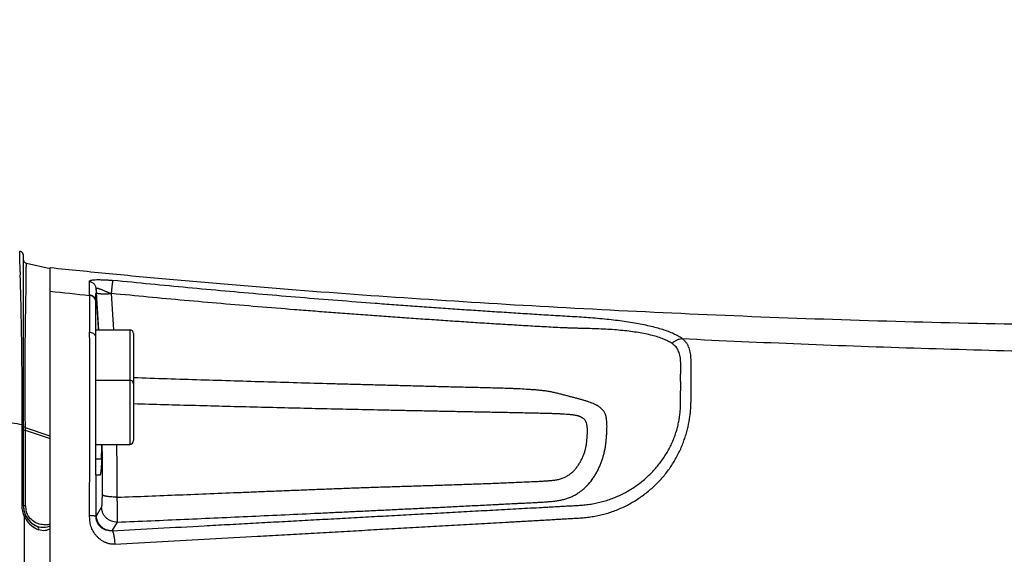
# Model space of a CAD drawing. Header units: millimetres. Extents: x 5828 to 6704, y 123 to 421.
# Tile 277 of 288: x 6539.69 to 6546.2, y 367.33 to 370.87. Entities that reach past the tile are written whole.
import ezdxf

# ---------------------------------------------------------------- set-up
doc = ezdxf.new("R2010")
doc.units = ezdxf.units.MM
for name, color, linetype in [('外形图', 7, 'Continuous'), ('尺寸标注', 7, 'Continuous'), ('运动范围', 7, 'Continuous')]:
    doc.layers.add(name, color=color, linetype=linetype)
doc.styles.add('微软雅黑', font='msyh.ttc', dxfattribs={"height": 1.5})
doc.dimstyles.new('尺寸标注_1_20比例', dxfattribs={"dimtxt": 1.5, "dimasz": 1.25, "dimexe": 0.5, "dimexo": 0.4, "dimgap": 0.5, "dimtad": 1, "dimdec": 1, "dimlfac": 20, "dimdsep": 46, "dimtxsty": '微软雅黑', "dimcen": 0.09, "dimadec": 0, "dimazin": 0, "dimtp": 0.01, "dimtm": 0.01, "dimtfac": 1, "dimtdec": 1, "dimtofl": 0, "dimtmove": 0, "dimatfit": 3, "dimfxl": 1, "dimtolj": 1, "dimarcsym": 0})

# ---------------------------------------------------------------- blocks, each defined once
blk = doc.blocks.new('*D1144')
at = {"layer": 'Defpoints', "color": 0}
for p in [(6557.7962, 395.6702), (6487.6476, 286.2413), (6537.9972, 286.2413)]:
    blk.add_point(p, dxfattribs=at)
at = {"layer": '尺寸标注', "color": 0, "lineweight": -2}
for p, q in [((6557.3962, 395.6702), (6487.1476, 395.6702)), ((6487.6476, 394.4202), (6487.6476, 287.4913)), ((6537.5972, 286.2413), (6487.1476, 286.2413))]:
    blk.add_line(p, q, dxfattribs=at)
at = {"layer": '尺寸标注', "color": 0}
for points in [[(6487.856, 394.4202), (6487.4393, 394.4202), (6487.6476, 395.6702)], [(6487.4393, 287.4913), (6487.856, 287.4913), (6487.6476, 286.2413)]]:
    blk.add_solid(points, dxfattribs=at)
at = {"layer": '尺寸标注', "color": 0, "insert": (6486.376, 340.9558), "char_height": 1.5, "attachment_point": 5, "rotation": 90, "style": '微软雅黑'}
blk.add_mtext('\\A1;\\A1;{\\fAlibaba PuHuiTi 3.0 55 Regular|b0|i0|c134|p18;2188.6}', dxfattribs=at)

msp = doc.modelspace()

# ---------------------------------------------------------------- linework, layer by layer
at = {"layer": '外形图', "linetype": 'ByBlock'}
for p, q in [((6539.6946, 369.2966), (6539.6939, 369.3252)), ((6539.7187, 369.3102), (6539.715, 369.3233)), ((6539.6971, 369.1995), (6539.6946, 369.2966)), ((6539.7187, 367.6531), (6539.7187, 369.3102)), ((6539.8962, 369.2195), (6539.7382, 369.2551)), ((6539.8962, 364.4835), (6539.8962, 369.2277)), ((6539.8962, 369.2277), (6539.897, 369.2276)), ((6539.897, 369.2276), (6539.8971, 369.2276)), ((6540.155, 369.0465), (6540.1545, 369.1345)), ((6540.1992, 369.0884), (6540.1992, 369.042)), ((6540.2008, 369.0618), (6540.1992, 369.0884)), ((6540.2163, 368.8164), (6540.2008, 369.0618)), ((6540.155, 369.0465), (6540.155, 369.0441)), ((6540.1962, 367.8553), (6540.1962, 369.0562)), ((6540.3165, 368.8164), (6540.3007, 369.0559)), ((6540.1962, 368.8164), (6540.4212, 368.8164)), ((6540.4212, 368.8164), (6540.4212, 368.0587)), ((6540.4462, 368.7914), (6540.4462, 368.0837)), ((6540.1962, 368.4837), (6540.4212, 368.4837)), ((6539.7306, 368.2562), (6539.7304, 368.289)), ((6539.7309, 368.226), (6539.7306, 368.2562)), ((6539.7311, 368.1979), (6539.7309, 368.226)), ((6539.7095, 368.1753), (6539.7095, 368.19)), ((6539.7095, 368.1539), (6539.7095, 368.1753)), ((6539.7096, 368.0776), (6539.7095, 368.1539)), ((6539.7314, 368.168), (6539.7311, 368.1979)), ((6539.7313, 368.1497), (6539.7312, 368.1681)), ((6539.8962, 368.113), (6539.7313, 368.1678)), ((6539.7314, 368.1044), (6539.7313, 368.1497)), ((6539.891, 368.0973), (6539.7313, 368.1497)), ((6539.7315, 368.0633), (6539.7314, 368.1044)), ((6539.8962, 368.0956), (6539.891, 368.0973)), ((6539.7095, 367.7249), (6539.7096, 368.0776)), ((6539.7322, 367.6515), (6539.7315, 368.0633)), ((6540.1962, 368.0587), (6540.4212, 368.0587)), ((6540.1962, 367.9632), (6540.2349, 367.9632)), ((6540.2234, 367.8553), (6540.1976, 367.8553)), ((6540.1991, 367.5818), (6540.1991, 367.8553)), ((6539.7095, 367.6551), (6539.7095, 367.7249)), ((6540.2016, 367.5861), (6540.2355, 367.6428)), ((6540.1991, 367.5818), (6540.2016, 367.5861)), ((6540.3054, 367.4875), (6540.3393, 367.5444))]:
    msp.add_line(p, q, dxfattribs=at)
for points in [[(6539.715, 369.3233), (6539.705, 369.3325), (6539.6937, 369.3352)], [(6539.7382, 369.2551), (6539.724, 369.2641), (6539.7187, 369.2795)]]:
    msp.add_lwpolyline(points, dxfattribs=at)
for centre, radius, start, end in [((6542.5329, 369.2588), 2.8364, 181.19781, 181.60537), ((6545.4408, 420.8798), 52.1045, 263.89143, 264.17758), ((6540.4212, 368.7914), 0.025, 0, 90), ((6540.4212, 368.4587), 0.025, 0, 90), ((6540.4212, 368.0837), 0.025, 270, 0), ((6525.9328, 368.3272), 14.3067, 358.5421, 358.92494), ((6539.8693, 367.6539), 0.1506, 180.00829, 187.78738), ((6539.8694, 367.6531), 0.1507, 180.00921, 187.46476), ((6539.8681, 367.653), 0.1493, 187.50084, 205.17752), ((6539.8682, 367.6538), 0.1495, 187.78732, 196.42041), ((6539.8548, 367.6518), 0.1226, 180.1433, 188.07867), ((6539.8605, 367.6525), 0.1284, 188.04315, 196.83445), ((6539.8685, 367.6539), 0.1498, 196.44483, 203.65516), ((6070.4218, 366.8553), 469.305, 359.911385, 0.088595), ((6539.883, 367.6549), 0.1733, 205.23877, 212.05683), ((6539.8684, 367.654), 0.1498, 203.70435, 222.72101), ((6539.8653, 367.6518), 0.1463, 205.21054, 248.39242), ((6539.8816, 367.654), 0.1716, 212.05637, 248.38952), ((6539.8673, 367.6533), 0.1484, 222.80101, 228.7201), ((6539.8672, 367.6531), 0.1483, 228.71684, 234.74648), ((6539.8676, 367.6538), 0.1491, 234.77086, 247.85314), ((6539.8562, 367.6535), 0.126, 273.12042, 288.48569)]:
    msp.add_arc(centre, radius, start, end, dxfattribs=at)
for points, knots in [([(6539.6939, 369.3252), (6539.6938, 369.327), (6539.6937, 369.3302), (6539.6937, 369.3334), (6539.6937, 369.3348)], [0, 0, 0, 0, 0.578847, 1, 1, 1, 1]), ([(6539.7372, 369.1808), (6539.7373, 369.1893), (6539.7379, 369.205), (6539.7364, 369.2292), (6539.7399, 369.2407), (6539.7356, 369.2554), (6539.7382, 369.2551)], [0, 0, 0, 0, 0.346092, 0.653379, 0.894336, 1, 1, 1, 1]), ([(6539.8971, 369.2276), (6540.0261, 369.2141), (6540.2886, 369.1876), (6540.6888, 369.1501), (6541.1011, 369.1142), (6541.6721, 369.0681), (6542.4083, 369.0154), (6543.3142, 368.961), (6544.244, 368.9156), (6545.1897, 368.88), (6546.1432, 368.8552), (6546.7806, 368.8464), (6547.0992, 368.8441)], [0, 0, 0, 0, 0.053951, 0.109697, 0.16712, 0.22606, 0.34787, 0.474004, 0.603408, 0.734957, 0.867519, 1, 1, 1, 1]), ([(6539.7095, 368.19), (6539.7095, 368.3114), (6539.7104, 368.6412), (6539.7036, 368.971), (6539.6975, 369.1794)], [0, 0, 0, 0, 0.368055, 1, 1, 1, 1]), ([(6539.7304, 368.289), (6539.7296, 368.4225), (6539.7286, 368.7198), (6539.7352, 369.017), (6539.7372, 369.1808)], [0, 0, 0, 0, 0.449163, 1, 1, 1, 1]), ([(6540.1545, 369.1345), (6540.1545, 369.1349), (6540.1545, 369.1357), (6540.1547, 369.1369), (6540.1552, 369.138), (6540.1559, 369.1391), (6540.157, 369.1401), (6540.1584, 369.1411), (6540.1602, 369.142), (6540.1632, 369.1433), (6540.168, 369.1446), (6540.175, 369.1458), (6540.1834, 369.1467), (6540.1975, 369.1477), (6540.2133, 369.1479), (6540.2306, 369.1477), (6540.2426, 369.1473), (6540.2527, 369.1469), (6540.2605, 369.1465), (6540.2686, 369.1461), (6540.2768, 369.1456), (6540.2851, 369.1449), (6540.2921, 369.1442), (6540.2978, 369.1436), (6540.3035, 369.1431), (6540.3077, 369.1427), (6540.3106, 369.1425)], [0, 0, 0, 0, 0.007476, 0.014826, 0.022205, 0.030099, 0.039086, 0.049573, 0.061807, 0.075973, 0.110667, 0.154358, 0.207123, 0.268651, 0.41615, 0.500887, 0.591921, 0.639453, 0.688161, 0.738046, 0.78909, 0.841091, 0.893751, 0.920237, 0.946788, 1, 1, 1, 1]), ([(6540.1992, 369.0884), (6540.199, 369.0913), (6540.1981, 369.0971), (6540.1952, 369.1053), (6540.191, 369.1129), (6540.1855, 369.1197), (6540.1789, 369.1254), (6540.1713, 369.1299), (6540.1631, 369.1331), (6540.1574, 369.1342), (6540.1545, 369.1345)], [0, 0, 0, 0, 0.124356, 0.248836, 0.373506, 0.498399, 0.623526, 0.748868, 0.874379, 1, 1, 1, 1]), ([(6540.3007, 369.0559), (6540.3012, 369.0614), (6540.3023, 369.0719), (6540.3039, 369.0872), (6540.3054, 369.1013), (6540.3068, 369.1138), (6540.3079, 369.123), (6540.3087, 369.1294), (6540.3092, 369.1332), (6540.3096, 369.1365), (6540.31, 369.1391), (6540.3103, 369.1411), (6540.3105, 369.1421), (6540.3106, 369.1425)], [0, 0, 0, 0, 0.187182, 0.365274, 0.529333, 0.674799, 0.797634, 0.849471, 0.894428, 0.932191, 0.962502, 0.985153, 1, 1, 1, 1]), ([(6544.0729, 368.7581), (6544.0689, 368.7611), (6544.0605, 368.7668), (6544.047, 368.7747), (6544.0325, 368.7825), (6544.017, 368.79), (6544.0006, 368.7972), (6543.9769, 368.8068), (6543.9446, 368.818), (6543.9029, 368.8302), (6543.8576, 368.8413), (6543.8091, 368.8516), (6543.7577, 368.8609), (6543.7038, 368.8694), (6543.6476, 368.877), (6543.5895, 368.8837), (6543.5093, 368.8917), (6543.4277, 368.8979), (6543.3455, 368.903), (6543.2835, 368.9067), (6543.2214, 368.9103), (6543.1594, 368.914), (6543.0974, 368.918), (6543.0354, 368.9219), (6542.9734, 368.9259), (6542.9114, 368.9298), (6542.8494, 368.9338), (6542.7667, 368.9392), (6542.6634, 368.9461), (6542.5394, 368.9545), (6542.4154, 368.9631), (6542.2915, 368.972), (6542.1675, 368.981), (6542.0023, 368.9934), (6541.7958, 369.0092), (6541.5481, 369.0292), (6541.2179, 369.0569), (6540.8053, 369.0938), (6540.4754, 369.1258), (6540.3106, 369.1425)], [0, 0, 0, 0, 0.003933, 0.008064, 0.012392, 0.016917, 0.021647, 0.026592, 0.037156, 0.048621, 0.060939, 0.074035, 0.087827, 0.102243, 0.117216, 0.132676, 0.14853, 0.180966, 0.197333, 0.213714, 0.230097, 0.246478, 0.262857, 0.279234, 0.295614, 0.311996, 0.328378, 0.34476, 0.377521, 0.410283, 0.443047, 0.475809, 0.508571, 0.541333, 0.606857, 0.672382, 0.737905, 0.868953, 1, 1, 1, 1]), ([(6540.1992, 369.0885), (6540.1991, 369.0888), (6540.1992, 369.0895), (6540.1995, 369.0905), (6540.2002, 369.0912), (6540.2011, 369.0916), (6540.2022, 369.0918), (6540.2036, 369.0918), (6540.2053, 369.0917), (6540.2072, 369.0914), (6540.2094, 369.091), (6540.2127, 369.0902), (6540.2174, 369.0888), (6540.2237, 369.0867), (6540.2306, 369.0841), (6540.2382, 369.0812), (6540.2462, 369.0778), (6540.2547, 369.0742), (6540.2634, 369.0704), (6540.2708, 369.0671), (6540.2769, 369.0644), (6540.2815, 369.0625), (6540.2862, 369.0607), (6540.291, 369.0589), (6540.2958, 369.0573), (6540.299, 369.0564), (6540.3007, 369.0559)], [0, 0, 0, 0, 0.010481, 0.019173, 0.027224, 0.035868, 0.046256, 0.058897, 0.073928, 0.091395, 0.111303, 0.133627, 0.185198, 0.245254, 0.312807, 0.386794, 0.466114, 0.549677, 0.636479, 0.725645, 0.770864, 0.816382, 0.862119, 0.908017, 0.95401, 1, 1, 1, 1]), ([(6540.2008, 369.0618), (6540.2009, 369.0616), (6540.201, 369.0612), (6540.2015, 369.0606), (6540.2022, 369.06), (6540.2031, 369.0595), (6540.2042, 369.059), (6540.2062, 369.0583), (6540.2092, 369.0576), (6540.2134, 369.0568), (6540.2185, 369.0561), (6540.2243, 369.0555), (6540.2309, 369.0551), (6540.2381, 369.0547), (6540.2488, 369.0544), (6540.2633, 369.0544), (6540.2817, 369.0549), (6540.2943, 369.0555), (6540.3007, 369.0559)], [0, 0, 0, 0, 0.006075, 0.013114, 0.021642, 0.031945, 0.044176, 0.058409, 0.092978, 0.135651, 0.186183, 0.244193, 0.309196, 0.380622, 0.457831, 0.626732, 0.809708, 1, 1, 1, 1]), ([(6540.1962, 369.0147), (6540.1946, 369.0189), (6540.1902, 369.027), (6540.1806, 369.0368), (6540.1685, 369.0437), (6540.1596, 369.046), (6540.155, 369.0465)], [0, 0, 0, 0, 0.247993, 0.49738, 0.748181, 1, 1, 1, 1]), ([(6540.155, 369.0441), (6540.1551, 369.0316), (6540.1554, 369.0011), (6540.1558, 368.9476), (6540.156, 368.8788), (6540.1562, 368.8279), (6540.1563, 368.8001)], [0, 0, 0, 0, 0.154163, 0.374647, 0.657744, 1, 1, 1, 1]), ([(6540.1962, 369.0123), (6540.1946, 369.0165), (6540.1902, 369.0246), (6540.1806, 369.0344), (6540.1686, 369.0413), (6540.1596, 369.0436), (6540.155, 369.0441)], [0, 0, 0, 0, 0.247896, 0.497254, 0.748094, 1, 1, 1, 1]), ([(6540.1984, 369.042), (6540.199, 369.0326), (6540.2004, 369.0138), (6540.2025, 368.9856), (6540.2046, 368.9574), (6540.2065, 368.9292), (6540.2079, 368.9057), (6540.2091, 368.8869), (6540.2103, 368.8681), (6540.2118, 368.8446), (6540.213, 368.8258), (6540.2136, 368.8164)], [0, 0, 0, 0, 0.124999, 0.25, 0.375, 0.499999, 0.625, 0.687501, 0.750001, 0.875001, 1, 1, 1, 1]), ([(6544.0067, 368.7259), (6544.0026, 368.7287), (6543.9961, 368.7327), (6543.9872, 368.7377), (6543.9777, 368.7427), (6543.9652, 368.7487), (6543.9434, 368.758), (6543.9134, 368.7688), (6543.874, 368.7799), (6543.8305, 368.7896), (6543.7835, 368.7981), (6543.7333, 368.8055), (6543.6803, 368.8116), (6543.625, 368.8166), (6543.5677, 368.8203), (6543.5089, 368.8228), (6543.449, 368.8244), (6543.3987, 368.8256), (6543.3583, 368.8267), (6543.328, 368.8277), (6543.2976, 368.8289), (6543.2572, 368.8306), (6543.2066, 368.8332), (6543.146, 368.8366), (6543.0854, 368.84), (6543.0248, 368.8436), (6542.9642, 368.8472), (6542.9035, 368.8508), (6542.8429, 368.8545), (6542.7823, 368.8583), (6542.7217, 368.8621), (6542.6611, 368.8661), (6542.6005, 368.8701), (6542.54, 368.8742), (6542.4794, 368.8783), (6542.4188, 368.8823), (6542.338, 368.8878), (6542.237, 368.8948), (6542.1159, 368.9034), (6541.9948, 368.9122), (6541.8737, 368.9212), (6541.7526, 368.9303), (6541.6315, 368.9396), (6541.47, 368.9523), (6541.2683, 368.9686), (6541.0263, 368.989), (6540.7843, 369.0103), (6540.5424, 369.0325), (6540.3812, 369.048), (6540.3007, 369.0559)], [0, 0, 0, 0, 0.00402, 0.006101, 0.00823, 0.012644, 0.017278, 0.027265, 0.038256, 0.050221, 0.063075, 0.076713, 0.091036, 0.105957, 0.12139, 0.137225, 0.153326, 0.169562, 0.177699, 0.185841, 0.193983, 0.202125, 0.21841, 0.234693, 0.250974, 0.267254, 0.283537, 0.299821, 0.316105, 0.332388, 0.348672, 0.364955, 0.381238, 0.397521, 0.413805, 0.430088, 0.446372, 0.478938, 0.511505, 0.544071, 0.576638, 0.609204, 0.641771, 0.674337, 0.73947, 0.804602, 0.869735, 0.934868, 1, 1, 1, 1]), ([(6540.1563, 367.5876), (6540.1563, 367.6437), (6540.1563, 367.7279), (6540.1564, 367.8401), (6540.1564, 367.9239), (6540.1565, 368.0074), (6540.1564, 368.0905), (6540.1565, 368.1727), (6540.1566, 368.2535), (6540.1566, 368.3323), (6540.1566, 368.4087), (6540.1566, 368.4824), (6540.1566, 368.5743), (6540.1565, 368.6798), (6540.1564, 368.7618), (6540.1563, 368.8001)], [0, 0, 0, 0, 0.139029, 0.20832, 0.277433, 0.346374, 0.415041, 0.483047, 0.549792, 0.614822, 0.677917, 0.738826, 0.797217, 0.90523, 1, 1, 1, 1]), ([(6540.1962, 368.7743), (6540.1954, 368.776), (6540.1936, 368.7793), (6540.1888, 368.7855), (6540.1809, 368.7921), (6540.1693, 368.7976), (6540.1607, 368.7996), (6540.1563, 368.8001)], [0, 0, 0, 0, 0.112426, 0.228376, 0.471698, 0.73035, 1, 1, 1, 1]), ([(6540.3227, 367.3981), (6540.4275, 367.404), (6540.6372, 367.4159), (6540.9518, 367.4337), (6541.2143, 367.4485), (6541.4244, 367.4604), (6541.5821, 367.4693), (6541.7399, 367.4781), (6541.8977, 367.4871), (6542.0556, 367.496), (6542.2135, 367.5049), (6542.3451, 367.5123), (6542.4505, 367.5183), (6542.5295, 367.5228), (6542.6085, 367.5273), (6542.6875, 367.5317), (6542.7666, 367.5361), (6542.8456, 367.5406), (6542.9115, 367.5445), (6542.9642, 367.5475), (6543.0038, 367.5497), (6543.0433, 367.5519), (6543.0828, 367.5541), (6543.1224, 367.5563), (6543.1619, 367.5585), (6543.2015, 367.5609), (6543.241, 367.5632), (6543.2806, 367.5656), (6543.3135, 367.5674), (6543.3399, 367.5688), (6543.3663, 367.5703), (6543.3992, 367.5724), (6543.4387, 367.5758), (6543.478, 367.5807), (6543.5169, 367.5876), (6543.5555, 367.5966), (6543.5934, 367.6076), (6543.6307, 367.6207), (6543.6672, 367.6357), (6543.7146, 367.6581), (6543.7717, 367.6905), (6543.8358, 367.7357), (6543.8852, 367.7784), (6543.9219, 367.8153), (6543.9566, 367.8537), (6543.9881, 367.8946), (6544.0162, 367.9376), (6544.0417, 367.9813), (6544.0637, 368.0265), (6544.0821, 368.0725), (6544.0942, 368.1069), (6544.1045, 368.1413), (6544.1159, 368.1865), (6544.1241, 368.2316), (6544.1293, 368.2762), (6544.1312, 368.3034), (6544.1321, 368.3249), (6544.1324, 368.3407), (6544.1326, 368.3564), (6544.1327, 368.3768), (6544.1326, 368.4018), (6544.1328, 368.4264), (6544.1329, 368.4457), (6544.1329, 368.4643), (6544.1328, 368.4871), (6544.1327, 368.5094), (6544.1327, 368.5268), (6544.1328, 368.5434), (6544.133, 368.5636), (6544.1332, 368.5871), (6544.1332, 368.6094), (6544.1321, 368.6371), (6544.1292, 368.6634), (6544.123, 368.6878), (6544.1178, 368.7019), (6544.1128, 368.7124), (6544.1086, 368.7199), (6544.104, 368.7271), (6544.0988, 368.734), (6544.0931, 368.7404), (6544.087, 368.7466), (6544.0807, 368.7526), (6544.0762, 368.7563), (6544.0738, 368.7581)], [0, 0, 0, 0, 0.067181, 0.134447, 0.201787, 0.235481, 0.269189, 0.302911, 0.336645, 0.370392, 0.404149, 0.437917, 0.454804, 0.471693, 0.488585, 0.505479, 0.522376, 0.539274, 0.556173, 0.564624, 0.573075, 0.581527, 0.589979, 0.598432, 0.606885, 0.615338, 0.623791, 0.632245, 0.6407, 0.644928, 0.649155, 0.65761, 0.666063, 0.674513, 0.682957, 0.691396, 0.699828, 0.708252, 0.716668, 0.725075, 0.741853, 0.758582, 0.775253, 0.783567, 0.791861, 0.808372, 0.816576, 0.824726, 0.840791, 0.848679, 0.856455, 0.864112, 0.871645, 0.886302, 0.893414, 0.900371, 0.90379, 0.907168, 0.910505, 0.913797, 0.920248, 0.926511, 0.929571, 0.932582, 0.938454, 0.944121, 0.946875, 0.949574, 0.954804, 0.959807, 0.964578, 0.969117, 0.977532, 0.981455, 0.985232, 0.987083, 0.988916, 0.990737, 0.992565, 0.994414, 0.996261, 0.998095, 1, 1, 1, 1]), ([(6544.0067, 368.7259), (6544.0112, 368.7306), (6544.0208, 368.7391), (6544.0345, 368.7474), (6544.0461, 368.7524), (6544.0578, 368.7562), (6544.0669, 368.7577), (6544.0729, 368.7581)], [0, 0, 0, 0, 0.257235, 0.510452, 0.635203, 0.758459, 1, 1, 1, 1]), ([(6544.0729, 368.7581), (6544.3353, 368.7453), (6544.8624, 368.7219), (6545.655, 368.6935), (6546.4499, 368.6721), (6546.9802, 368.6626), (6547.2449, 368.6592)], [0, 0, 0, 0, 0.248307, 0.498707, 0.749747, 1, 1, 1, 1]), ([(6540.3054, 367.4875), (6540.4067, 367.493), (6540.6095, 367.5041), (6540.8631, 367.5179), (6541.0661, 367.529), (6541.2185, 367.5373), (6541.371, 367.5456), (6541.5235, 367.5539), (6541.6761, 367.5622), (6541.8287, 367.5706), (6541.9814, 367.5789), (6542.1342, 367.5872), (6542.287, 367.5955), (6542.4143, 367.6025), (6542.5162, 367.608), (6542.5927, 367.6122), (6542.6691, 367.6164), (6542.7456, 367.6205), (6542.822, 367.6246), (6542.8985, 367.6289), (6542.975, 367.6331), (6543.0515, 367.6371), (6543.1152, 367.6405), (6543.1663, 367.6433), (6543.2045, 367.6455), (6543.2428, 367.6477), (6543.281, 367.6498), (6543.3129, 367.6515), (6543.3384, 367.6528), (6543.364, 367.6541), (6543.3959, 367.656), (6543.4278, 367.6588), (6543.4532, 367.6618), (6543.4786, 367.6653), (6543.5101, 367.671), (6543.5474, 367.68), (6543.5964, 367.6947), (6543.644, 367.7136), (6543.6899, 367.7361), (6543.7345, 367.7609), (6543.777, 367.789), (6543.817, 367.8204), (6543.8455, 367.8455), (6543.8727, 367.872), (6543.8982, 367.8999), (6543.9222, 367.929), (6543.9518, 367.9689), (6543.978, 368.0108), (6544.0004, 368.0542), (6544.015, 368.087), (6544.0276, 368.12), (6544.0382, 368.153), (6544.0468, 368.186), (6544.0536, 368.2187), (6544.0578, 368.2457), (6544.0603, 368.2671), (6544.0617, 368.2829), (6544.0628, 368.2986), (6544.0634, 368.3141), (6544.0637, 368.3293), (6544.0639, 368.3445), (6544.0639, 368.3594), (6544.0639, 368.3741), (6544.0639, 368.3886), (6544.0639, 368.4028), (6544.064, 368.4169), (6544.0641, 368.4352), (6544.0641, 368.4576), (6544.0639, 368.4838), (6544.0639, 368.505), (6544.0639, 368.5215), (6544.0641, 368.5373), (6544.0643, 368.5564), (6544.0646, 368.5787), (6544.0643, 368.5999), (6544.0631, 368.62), (6544.0607, 368.639), (6544.0568, 368.657), (6544.0511, 368.6737), (6544.0435, 368.6891), (6544.0335, 368.7031), (6544.0212, 368.7155), (6544.0117, 368.7225), (6544.0067, 368.7259)], [0, 0, 0, 0, 0.066862, 0.133807, 0.167307, 0.200822, 0.234354, 0.267899, 0.301458, 0.335029, 0.368612, 0.402205, 0.435808, 0.469421, 0.486231, 0.503043, 0.519857, 0.536673, 0.553491, 0.570311, 0.587133, 0.603956, 0.620781, 0.629194, 0.637608, 0.646022, 0.654437, 0.662854, 0.667064, 0.671275, 0.679702, 0.688134, 0.692351, 0.696568, 0.705001, 0.713432, 0.721861, 0.738695, 0.747105, 0.755505, 0.772268, 0.780633, 0.78898, 0.797306, 0.805609, 0.813881, 0.822111, 0.838374, 0.846372, 0.854253, 0.862007, 0.869627, 0.877106, 0.884436, 0.89161, 0.895137, 0.898623, 0.902067, 0.905468, 0.908827, 0.912144, 0.915418, 0.918647, 0.921831, 0.924969, 0.92806, 0.931104, 0.937047, 0.942791, 0.948329, 0.951019, 0.953654, 0.95876, 0.963642, 0.968296, 0.972721, 0.976925, 0.980931, 0.984777, 0.988521, 0.992242, 0.996036, 1, 1, 1, 1]), ([(6540.3393, 367.5444), (6540.4133, 367.5476), (6540.5614, 367.554), (6540.7835, 367.5637), (6541.0055, 367.5736), (6541.2276, 367.5837), (6541.4496, 367.594), (6541.6346, 367.6026), (6541.7827, 367.6095), (6541.8937, 367.6148), (6542.0047, 367.6202), (6542.1156, 367.6255), (6542.2266, 367.6309), (6542.3376, 367.6362), (6542.4486, 367.6417), (6542.5411, 367.6463), (6542.615, 367.6501), (6542.6705, 367.6529), (6542.726, 367.6556), (6542.7815, 367.6583), (6542.8277, 367.6606), (6542.8647, 367.6625), (6542.9016, 367.6645), (6542.9386, 367.6664), (6542.9756, 367.6683), (6543.0126, 367.6701), (6543.0588, 367.6723), (6543.105, 367.6746), (6543.142, 367.6768), (6543.1697, 367.6786), (6543.1972, 367.6807), (6543.2247, 367.6832), (6543.2517, 367.6866), (6543.2739, 367.6907), (6543.2913, 367.6948), (6543.304, 367.6984), (6543.3165, 367.7026), (6543.3288, 367.7072), (6543.3408, 367.7123), (6543.3565, 367.7197), (6543.3756, 367.7302), (6543.3974, 367.7444), (6543.4179, 367.7602), (6543.434, 367.7746), (6543.4462, 367.7868), (6543.4637, 367.8056), (6543.4821, 367.8295), (6543.5004, 367.8585), (6543.5129, 367.8809), (6543.5241, 367.9039), (6543.5342, 367.9272), (6543.5431, 367.9509), (6543.5508, 367.9747), (6543.5574, 367.9986), (6543.5628, 368.0224), (6543.5671, 368.046), (6543.5703, 368.0694), (6543.5721, 368.0886), (6543.5733, 368.1038), (6543.5742, 368.1149), (6543.5749, 368.1258), (6543.5756, 368.1365), (6543.5762, 368.147), (6543.5768, 368.1605), (6543.5771, 368.1768), (6543.5767, 368.1954), (6543.5756, 368.2127), (6543.5737, 368.2287), (6543.5708, 368.2434), (6543.5673, 368.2548), (6543.5639, 368.2631), (6543.561, 368.269), (6543.5578, 368.2747), (6543.5542, 368.28), (6543.5503, 368.2851), (6543.546, 368.2899), (6543.5413, 368.2945), (6543.5363, 368.2989), (6543.531, 368.3032), (6543.5254, 368.3073), (6543.5194, 368.3112), (6543.5131, 368.315), (6543.5064, 368.3186), (6543.4969, 368.3233), (6543.4842, 368.329), (6543.4678, 368.3353), (6543.4534, 368.3403), (6543.4412, 368.3442), (6543.4283, 368.3483), (6543.4116, 368.3533), (6543.3906, 368.3591), (6543.3687, 368.365), (6543.3459, 368.371), (6543.3265, 368.3761), (6543.3105, 368.3803), (6543.2983, 368.3835), (6543.2858, 368.3868), (6543.2733, 368.3901), (6543.2605, 368.3934), (6543.2476, 368.3966), (6543.2346, 368.3997), (6543.2214, 368.4027), (6543.208, 368.4054), (6543.1946, 368.4079), (6543.181, 368.4101), (6543.1674, 368.4121), (6543.1537, 368.4138), (6543.1354, 368.4158), (6543.1124, 368.4179), (6543.0848, 368.42), (6543.0479, 368.4224), (6543.011, 368.4246), (6542.974, 368.4264), (6542.937, 368.428), (6542.9, 368.4292), (6542.8629, 368.4302), (6542.8259, 368.4312), (6542.7796, 368.4324), (6542.724, 368.4337), (6542.6685, 368.435), (6542.6129, 368.4363), (6542.5573, 368.4376), (6542.5018, 368.4391), (6542.4277, 368.441), (6542.3351, 368.4435), (6542.2239, 368.4463), (6542.1128, 368.4492), (6542.0017, 368.4521), (6541.8906, 368.4551), (6541.7424, 368.4592), (6541.5572, 368.4644), (6541.335, 368.4708), (6541.1128, 368.4774), (6540.8165, 368.4865), (6540.5943, 368.4937), (6540.4462, 368.4988)], [0, 0, 0, 0, 0.032669, 0.065336, 0.098003, 0.130669, 0.163335, 0.195999, 0.21233, 0.228662, 0.244992, 0.261322, 0.277652, 0.293981, 0.310309, 0.326636, 0.334799, 0.342962, 0.351125, 0.359288, 0.367451, 0.371532, 0.375613, 0.383775, 0.387856, 0.391938, 0.400101, 0.408262, 0.412341, 0.416416, 0.420485, 0.424538, 0.428556, 0.432514, 0.434472, 0.436416, 0.438349, 0.440275, 0.442196, 0.444114, 0.447941, 0.451761, 0.455571, 0.459369, 0.461265, 0.463158, 0.470716, 0.474493, 0.478264, 0.482024, 0.485766, 0.48948, 0.493161, 0.4968, 0.500391, 0.503924, 0.50739, 0.510782, 0.512447, 0.514088, 0.515699, 0.517279, 0.518824, 0.520333, 0.523235, 0.525975, 0.528532, 0.530897, 0.533084, 0.535126, 0.536108, 0.53707, 0.538019, 0.538962, 0.539904, 0.540853, 0.541814, 0.542791, 0.543788, 0.544809, 0.545857, 0.546937, 0.548051, 0.549202, 0.551617, 0.554192, 0.556931, 0.55836, 0.559828, 0.562879, 0.566077, 0.569413, 0.572877, 0.57646, 0.578294, 0.580155, 0.582041, 0.583951, 0.585885, 0.58784, 0.589813, 0.591801, 0.593803, 0.595815, 0.597835, 0.59986, 0.601889, 0.603921, 0.60799, 0.612061, 0.616134, 0.624285, 0.628364, 0.632446, 0.640612, 0.644696, 0.648781, 0.656949, 0.665117, 0.673286, 0.681454, 0.689623, 0.697792, 0.70596, 0.722296, 0.738632, 0.754969, 0.771305, 0.787641, 0.803977, 0.836649, 0.86932, 0.90199, 0.93466, 1, 1, 1, 1]), ([(6540.3386, 367.7096), (6540.4069, 367.712), (6540.5435, 367.7171), (6540.7484, 367.7251), (6540.9532, 367.7333), (6541.1239, 367.7402), (6541.2605, 367.7457), (6541.3629, 367.7499), (6541.4653, 367.754), (6541.5677, 367.7581), (6541.6701, 367.7621), (6541.7555, 367.7654), (6541.8237, 367.768), (6541.892, 367.7705), (6541.9774, 367.7735), (6542.0798, 367.777), (6542.1822, 367.7803), (6542.2847, 367.7835), (6542.3871, 367.7866), (6542.4895, 367.7899), (6542.5749, 367.7928), (6542.6432, 367.7952), (6542.6944, 367.7969), (6542.7456, 367.7987), (6542.7968, 367.8006), (6542.848, 367.8027), (6542.8991, 367.8049), (6542.9503, 367.8071), (6543.0015, 367.8092), (6543.0527, 367.8113), (6543.1039, 367.8135), (6543.1465, 367.8157), (6543.1806, 367.8179), (6543.2018, 367.8195), (6543.2188, 367.8212), (6543.2315, 367.8227), (6543.2442, 367.8247), (6543.2567, 367.8272), (6543.269, 367.8305), (6543.281, 367.8346), (6543.2928, 367.8394), (6543.3079, 367.8468), (6543.3259, 367.8575), (6543.3457, 367.8727), (6543.3635, 367.89), (6543.3765, 367.9058), (6543.3859, 367.919), (6543.3947, 367.9325), (6543.4046, 367.9498), (6543.415, 367.971), (6543.4239, 367.9926), (6543.43, 368.0107), (6543.4341, 368.0253), (6543.4367, 368.0361), (6543.439, 368.0468), (6543.4408, 368.0575), (6543.4422, 368.0681), (6543.4437, 368.0819), (6543.4451, 368.0987), (6543.4464, 368.1151), (6543.4471, 368.1279), (6543.4475, 368.1371), (6543.4476, 368.1461), (6543.4475, 368.1575), (6543.4468, 368.1685), (6543.4457, 368.179), (6543.4442, 368.1887), (6543.442, 368.1979), (6543.4387, 368.2065), (6543.4357, 368.2124), (6543.432, 368.2179), (6543.4277, 368.2229), (6543.4227, 368.2275), (6543.4182, 368.231), (6543.4143, 368.2337), (6543.4112, 368.2356), (6543.4081, 368.2374), (6543.4048, 368.2392), (6543.4014, 368.2409), (6543.3978, 368.2425), (6543.394, 368.244), (6543.3899, 368.2454), (6543.3855, 368.2466), (6543.381, 368.2478), (6543.3762, 368.2488), (6543.3697, 368.2501), (6543.3613, 368.2516), (6543.3509, 368.2531), (6543.3403, 368.2543), (6543.3257, 368.2558), (6543.307, 368.2573), (6543.2841, 368.2588), (6543.2605, 368.26), (6543.2363, 368.261), (6543.2116, 368.2619), (6543.1865, 368.2626), (6543.1527, 368.2634), (6543.1102, 368.2644), (6543.0591, 368.2655), (6543.0079, 368.2666), (6542.9568, 368.2677), (6542.9056, 368.2687), (6542.8543, 368.2697), (6542.786, 368.271), (6542.7006, 368.2726), (6542.5981, 368.2746), (6542.4956, 368.2766), (6542.3931, 368.2787), (6542.2906, 368.2808), (6542.1881, 368.2829), (6542.0515, 368.2858), (6541.8807, 368.2895), (6541.6757, 368.2942), (6541.4708, 368.299), (6541.2659, 368.304), (6541.0609, 368.3093), (6540.856, 368.3147), (6540.6511, 368.3203), (6540.5145, 368.3243), (6540.4462, 368.3263)], [0, 0, 0, 0, 0.032069, 0.064137, 0.096204, 0.128271, 0.144304, 0.160337, 0.17637, 0.192402, 0.208435, 0.224467, 0.232483, 0.240499, 0.256531, 0.272563, 0.288594, 0.304625, 0.320656, 0.336686, 0.352715, 0.360729, 0.368744, 0.376758, 0.384772, 0.392785, 0.400798, 0.408811, 0.416825, 0.424838, 0.432851, 0.440863, 0.444868, 0.448872, 0.450874, 0.452875, 0.454874, 0.456871, 0.458864, 0.460852, 0.462835, 0.464811, 0.468743, 0.472645, 0.47651, 0.480337, 0.482237, 0.484127, 0.487874, 0.491575, 0.495221, 0.498802, 0.500565, 0.502306, 0.504025, 0.50572, 0.507389, 0.509031, 0.512229, 0.5153, 0.516782, 0.518226, 0.519629, 0.520989, 0.523573, 0.524793, 0.525965, 0.528172, 0.529223, 0.530252, 0.531277, 0.532313, 0.533369, 0.534452, 0.535005, 0.535568, 0.53614, 0.536719, 0.537309, 0.537923, 0.538569, 0.539247, 0.539955, 0.540693, 0.541455, 0.542232, 0.543823, 0.545458, 0.54713, 0.548836, 0.552337, 0.55594, 0.559632, 0.563414, 0.567285, 0.571224, 0.575198, 0.583183, 0.591178, 0.599175, 0.607181, 0.615195, 0.623212, 0.631229, 0.647264, 0.663299, 0.679334, 0.695369, 0.711403, 0.727438, 0.743472, 0.775541, 0.807608, 0.839675, 0.871741, 0.903806, 0.935871, 0.967936, 1, 1, 1, 1]), ([(6539.4384, 368.2381), (6539.5069, 368.2262), (6539.5973, 368.2106), (6539.6876, 368.1941), (6539.7095, 368.19)], [0, 0, 0, 0, 0.757259, 1, 1, 1, 1]), ([(6539.7095, 368.19), (6539.7118, 368.1896), (6539.7147, 368.189), (6539.7187, 368.187), (6539.7187, 368.1858)], [0, 0, 0, 0, 0.669556, 1, 1, 1, 1]), ([(6539.7204, 368.1737), (6539.72, 368.1739), (6539.7193, 368.1743), (6539.7187, 368.1749), (6539.7187, 368.1752)], [0, 0, 0, 0, 0.624298, 1, 1, 1, 1]), ([(6539.7313, 368.1497), (6539.7283, 368.15), (6539.7247, 368.1508), (6539.7187, 368.1525), (6539.7187, 368.1539)], [0, 0, 0, 0, 0.680752, 1, 1, 1, 1]), ([(6539.7313, 368.1713), (6539.7292, 368.1716), (6539.7255, 368.1721), (6539.7218, 368.1731), (6539.7204, 368.1737)], [0, 0, 0, 0, 0.584337, 1, 1, 1, 1]), ([(6540.2403, 367.7255), (6540.2403, 367.7396), (6540.2403, 367.7679), (6540.2403, 367.8103), (6540.2403, 367.8526), (6540.2403, 367.8948), (6540.2403, 367.9368), (6540.2402, 367.9783), (6540.2401, 368.0189), (6540.2401, 368.0457), (6540.2401, 368.0589)], [0, 0, 0, 0, 0.127314, 0.254462, 0.381422, 0.5081, 0.634246, 0.759128, 0.881341, 1, 1, 1, 1]), ([(6540.3386, 367.7096), (6540.3386, 367.7245), (6540.3385, 367.7544), (6540.3385, 367.7992), (6540.3384, 367.8439), (6540.3383, 367.8885), (6540.338, 367.9254), (6540.3375, 367.9547), (6540.3372, 367.9763), (6540.3369, 367.9975), (6540.3367, 368.0183), (6540.3365, 368.0387), (6540.3364, 368.0522), (6540.3364, 368.0589)], [0, 0, 0, 0, 0.128424, 0.256662, 0.384691, 0.512397, 0.639333, 0.702116, 0.763986, 0.824746, 0.88436, 0.942814, 1, 1, 1, 1]), ([(6540.2349, 367.9632), (6540.2347, 367.9553), (6540.2342, 367.9403), (6540.2333, 367.922), (6540.2325, 367.9087), (6540.2319, 367.8997), (6540.2312, 367.8915), (6540.2304, 367.8841), (6540.2297, 367.8775), (6540.2289, 367.8718), (6540.228, 367.8668), (6540.2273, 367.8633), (6540.2267, 367.8609), (6540.2262, 367.8594), (6540.2258, 367.8582), (6540.2253, 367.8571), (6540.2248, 367.8563), (6540.2244, 367.8557), (6540.2239, 367.8554), (6540.2235, 367.8553), (6540.2234, 367.8553)], [0, 0, 0, 0, 0.217074, 0.412119, 0.500498, 0.582355, 0.657404, 0.725387, 0.786076, 0.839277, 0.884833, 0.922639, 0.938624, 0.952668, 0.964789, 0.975024, 0.983443, 0.990183, 0.995519, 1, 1, 1, 1]), ([(6540.2355, 367.6428), (6540.2356, 367.643), (6540.2358, 367.6433), (6540.2361, 367.6443), (6540.2365, 367.646), (6540.237, 367.6484), (6540.2374, 367.6515), (6540.2378, 367.6552), (6540.2384, 367.6612), (6540.239, 367.6699), (6540.2396, 367.6818), (6540.24, 367.6953), (6540.2402, 367.7101), (6540.2403, 367.7203), (6540.2403, 367.7255)], [0, 0, 0, 0, 0.006831, 0.015442, 0.038143, 0.068215, 0.105565, 0.149993, 0.201243, 0.322923, 0.467579, 0.631533, 0.810561, 1, 1, 1, 1]), ([(6540.3386, 367.7096), (6540.3325, 367.7096), (6540.3203, 367.7098), (6540.3027, 367.7107), (6540.2864, 367.7121), (6540.2739, 367.7137), (6540.2649, 367.7153), (6540.2591, 367.7166), (6540.254, 367.7179), (6540.2497, 367.7192), (6540.2461, 367.7207), (6540.2437, 367.722), (6540.2422, 367.7231), (6540.2411, 367.7241), (6540.2405, 367.7249), (6540.2403, 367.7255)], [0, 0, 0, 0, 0.18277, 0.358916, 0.522544, 0.668249, 0.732894, 0.791383, 0.8433, 0.888325, 0.92627, 0.957147, 0.970045, 0.981371, 1, 1, 1, 1]), ([(6540.3393, 367.5444), (6540.3393, 367.5447), (6540.3394, 367.5455), (6540.3396, 367.5475), (6540.3398, 367.5508), (6540.34, 367.5556), (6540.3402, 367.5618), (6540.3403, 367.5691), (6540.3403, 367.5775), (6540.3404, 367.5871), (6540.3403, 367.6018), (6540.3402, 367.6224), (6540.3398, 367.6493), (6540.3393, 367.6787), (6540.3389, 367.6991), (6540.3386, 367.7096)], [0, 0, 0, 0, 0.006134, 0.014216, 0.036194, 0.06582, 0.102911, 0.14723, 0.198489, 0.256356, 0.320452, 0.465623, 0.630209, 0.809905, 1, 1, 1, 1]), ([(6539.7095, 367.6551), (6539.7117, 367.6549), (6539.714, 367.6543), (6539.7187, 367.654), (6539.7187, 367.6531)], [0, 0, 0, 0, 0.708878, 1, 1, 1, 1]), ([(6539.7205, 367.6529), (6539.7201, 367.6531), (6539.7195, 367.6532), (6539.7187, 367.6537), (6539.7187, 367.6539)], [0, 0, 0, 0, 0.679199, 1, 1, 1, 1]), ([(6539.7322, 367.6515), (6539.7299, 367.6516), (6539.726, 367.6519), (6539.7221, 367.6525), (6539.7205, 367.6529)], [0, 0, 0, 0, 0.586987, 1, 1, 1, 1]), ([(6540.3393, 367.5444), (6540.3327, 367.5442), (6540.3193, 367.545), (6540.3, 367.5503), (6540.2821, 367.5592), (6540.2663, 367.5715), (6540.2532, 367.5866), (6540.2433, 367.604), (6540.2371, 367.623), (6540.2356, 367.6362), (6540.2355, 367.6428)], [0, 0, 0, 0, 0.125007, 0.25014, 0.375336, 0.500524, 0.625632, 0.7506, 0.875393, 1, 1, 1, 1]), ([(6539.7261, 367.5807), (6539.7281, 367.5821), (6539.7308, 367.5843), (6539.7334, 367.5883), (6539.7329, 367.5895)], [0, 0, 0, 0, 0.65418, 1, 1, 1, 1]), ([(6540.3227, 367.3981), (6540.3198, 367.3979), (6540.314, 367.3979), (6540.3052, 367.3984), (6540.2964, 367.3994), (6540.2878, 367.401), (6540.2792, 367.4032), (6540.2709, 367.406), (6540.2626, 367.4092), (6540.2546, 367.4129), (6540.2468, 367.417), (6540.2391, 367.4215), (6540.2318, 367.4264), (6540.2223, 367.4334), (6540.2111, 367.4431), (6540.1989, 367.456), (6540.1881, 367.4701), (6540.1788, 367.4852), (6540.171, 367.5012), (6540.1649, 367.5178), (6540.1605, 367.5349), (6540.1577, 367.5524), (6540.1563, 367.5699), (6540.1562, 367.5817), (6540.1563, 367.5876)], [0, 0, 0, 0, 0.031091, 0.062187, 0.093273, 0.12439, 0.155557, 0.186775, 0.218025, 0.249288, 0.280561, 0.311849, 0.343155, 0.374477, 0.437135, 0.499827, 0.562528, 0.625217, 0.687872, 0.750461, 0.81297, 0.875411, 0.937757, 1, 1, 1, 1]), ([(6540.1991, 367.5818), (6540.199, 367.582), (6540.1986, 367.5824), (6540.1977, 367.5829), (6540.1966, 367.5834), (6540.1951, 367.5838), (6540.1932, 367.5843), (6540.1901, 367.5849), (6540.1856, 367.5856), (6540.1793, 367.5863), (6540.1722, 367.5869), (6540.1644, 367.5873), (6540.159, 367.5875), (6540.1563, 367.5876)], [0, 0, 0, 0, 0.015476, 0.03733, 0.066352, 0.102728, 0.146391, 0.197134, 0.31859, 0.463933, 0.629138, 0.809537, 1, 1, 1, 1]), ([(6540.3054, 367.4875), (6540.3021, 367.4872), (6540.2956, 367.487), (6540.2828, 367.4877), (6540.2671, 367.4905), (6540.2491, 367.4975), (6540.2325, 367.5083), (6540.2182, 367.5228), (6540.2073, 367.5406), (6540.2016, 367.5574), (6540.1994, 367.5713), (6540.1991, 367.5783), (6540.1991, 367.5818)], [0, 0, 0, 0, 0.061631, 0.12165, 0.239367, 0.358279, 0.480582, 0.606946, 0.736808, 0.868666, 0.934685, 1, 1, 1, 1]), ([(6540.3055, 367.4875), (6540.2989, 367.4873), (6540.2855, 367.4881), (6540.2662, 367.4934), (6540.2482, 367.5023), (6540.2324, 367.5146), (6540.2193, 367.5298), (6540.2094, 367.5472), (6540.2033, 367.5662), (6540.2017, 367.5795), (6540.2016, 367.5861)], [0, 0, 0, 0, 0.125008, 0.250142, 0.375339, 0.500527, 0.625635, 0.750603, 0.875394, 1, 1, 1, 1]), ([(6539.8184, 367.4944), (6539.8191, 367.4987), (6539.8227, 367.5063), (6539.814, 367.5119), (6539.8116, 367.5106)], [0, 0, 0, 0, 0.621048, 1, 1, 1, 1]), ([(6540.3054, 367.4875), (6540.3059, 367.4872), (6540.3068, 367.4862), (6540.308, 367.4842), (6540.3093, 367.4816), (6540.3105, 367.4783), (6540.3118, 367.4743), (6540.3135, 367.4678), (6540.3156, 367.4582), (6540.3178, 367.4452), (6540.3198, 367.4306), (6540.3215, 367.4147), (6540.3224, 367.4037), (6540.3227, 367.3981)], [0, 0, 0, 0, 0.018674, 0.043604, 0.075332, 0.11397, 0.159424, 0.211473, 0.334046, 0.478487, 0.640774, 0.816291, 1, 1, 1, 1])]:
    msp.add_open_spline(points, degree=3, knots=knots, dxfattribs=at)
for points in [[(6539.7262, 367.5805), (6539.7153, 367.6035), (6539.7095, 367.6296), (6539.7095, 367.6551)], [(6539.7872, 367.5484), (6539.7642, 367.5639), (6539.7457, 367.5888), (6539.7376, 367.6153)], [(6539.8631, 367.5277), (6539.8369, 367.5262), (6539.809, 367.5339), (6539.7872, 367.5484)], [(6539.8542, 367.5084), (6539.8398, 367.5076), (6539.8248, 367.5104), (6539.8114, 367.5158)], [(6539.8962, 367.5211), (6539.8837, 367.5135), (6539.8688, 367.5091), (6539.8542, 367.5084)], [(6539.8962, 367.501), (6539.8863, 367.4943), (6539.8745, 367.4899), (6539.8626, 367.4884)], [(6539.8626, 367.4884), (6539.8479, 367.4865), (6539.8322, 367.4889), (6539.8184, 367.4944)]]:
    msp.add_open_spline(points, degree=3, dxfattribs=at)
at = {"layer": '运动范围'}
msp.add_arc((6557.7962, 336.8553), 58.815, 350, 225, dxfattribs=at)

# ---------------------------------------------------------------- dimensions: what is measured, and where the dimension line sits
at = {"layer": '尺寸标注'}
dim = msp.add_linear_dim(base=(6487.6476, 286.2413), p1=(6557.7962, 395.6702), p2=(6537.9972, 286.2413), angle=90, text='\\A1;{\\fAlibaba PuHuiTi 3.0 55 Regular|b0|i0|c134|p18;2188.6}', dimstyle='尺寸标注_1_20比例', dxfattribs=at)
dim.commit()
dim.dimension.update_dxf_attribs({"geometry": '*D1144', "text_midpoint": (6487.6476, 340.9558), "dimtype": 160})

doc.saveas('drawing.dxf')
